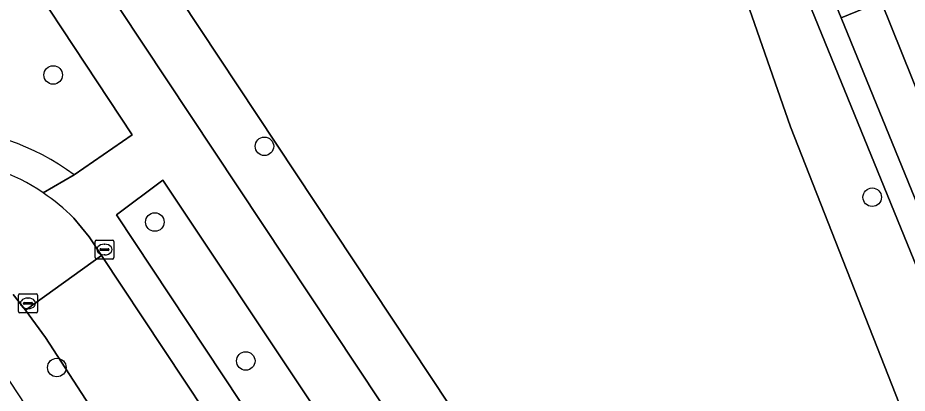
# Model space of a CAD drawing. Extents: x 160030 to 160839, y 385325 to 386450.
# Drawn here: x 160609.22 to 160656.21, y 385687.2 to 385707.05 of the extents above; entities that cross this region are included whole.
import ezdxf

# ---------------------------------------------------------------- set-up
doc = ezdxf.new("R2010")
doc.units = 0
for name, color, linetype in [('IMGEO_Boom', 7, 'Continuous'), ('IMGEO_Groenvoorziening', 7, 'Continuous'), ('IMGEO_Hek', 7, 'Continuous'), ('IMGEO_Kolk', 7, 'Continuous'), ('IMGEO_Rijbaan_lokaal_open', 7, 'Continuous'), ('IMGEO_Voetpad_halfverhard', 7, 'Continuous'), ('IMGEO_Voetpad_open', 7, 'Continuous')]:
    doc.layers.add(name, color=color, linetype=linetype)

msp = doc.modelspace()

# ---------------------------------------------------------------- linework, layer by layer
at = {"layer": 'IMGEO_Boom'}
for centre in [(160611.09, 385704.028), (160622.251, 385700.259), (160654.364, 385697.566), (160616.461, 385696.253), (160621.266, 385688.907), (160611.282, 385688.561)]:
    msp.add_circle(centre, 0.489, dxfattribs=at)
at = {"layer": 'IMGEO_Groenvoorziening'}
for points in [[(160614.792, 385712.624), (160639.472, 385723.498), (160643.605, 385725.319), (160643.637, 385725.247), (160643.834, 385725.341), (160642.831, 385727.48), (160639.731, 385726.111), (160621.871, 385718.226), (160610.848, 385713.211), (160650.933, 385652.753), (160653.022, 385654.169), (160653.041, 385654.182), (160653.469, 385654.47), (160653.413, 385654.556), (160653.293, 385654.475)], [(160650.054, 385701.285), (160644.352, 385717.646), (160642.458, 385716.786), (160639.472, 385723.498), (160614.792, 385712.624), (160653.293, 385654.475), (160653.413, 385654.556), (160650.762, 385658.633), (160652.332, 385659.676), (160653.513, 385657.955), (160661.711, 385663.365), (160664.517, 385665.217), (160658.784, 385679.044)], [(160648.425, 385723.394), (160646.393, 385722.522), (160652.716, 385707.042), (160654.83, 385707.907), (160652.264, 385714.252), (160651.821, 385715.317)], [(160645.237, 385722.026), (160645.095, 385721.972), (160645.176, 385721.79), (160643.212, 385720.92), (160644.352, 385717.646), (160650.054, 385701.285), (160658.784, 385679.044), (160664.517, 385665.217), (160661.711, 385663.365), (160663.284, 385660.922), (160665.653, 385662.477), (160666.01, 385662.713), (160668.947, 385663.902)], [(160658.086, 385699.854), (160654.83, 385707.907), (160652.716, 385707.042), (160671.443, 385661.191), (160673.4, 385662.011), (160669.678, 385671.204), (160663.493, 385686.466)], [(160648.485, 385651.012), (160616.883, 385698.474), (160614.43, 385696.632), (160630.346, 385672.612), (160632.833, 385672.296), (160651, 385644.852), (160650.423, 385642.196), (160652.095, 385639.654), (160654.828, 385641.486)]]:
    msp.add_lwpolyline(points, close=True, dxfattribs=at)
msp.add_lwpolyline([(160612.197, 385698.745), (160615.271, 385700.866), (160607.204, 385713.075), (160604.2, 385711.375), (160599.628, 385708.789), (160596.345, 385706.628), (160589.418, 385702.068), (160587.486, 385700.743), (160585.584, 385699.362), (160589.109, 385694.724), (160590.258, 385693.213), (160597.748, 385698.881)], dxfattribs=at)
msp.add_arc((160604.881, 385689.043), 12.151, 52.9791, 125.9424, dxfattribs=at)
at = {"layer": 'IMGEO_Hek'}
for points in [[(160653.293, 385654.475), (160614.792, 385712.624), (160639.472, 385723.498)], [(160644.352, 385717.646), (160650.054, 385701.285), (160658.784, 385679.044), (160664.517, 385665.217)]]:
    msp.add_lwpolyline(points, dxfattribs=at)
at = {"layer": 'IMGEO_Kolk'}
for p, q in [((160613.375, 385695.299), (160614.227, 385695.299)), ((160613.3, 385694.373), (160613.3, 385695.225)), ((160613.559, 385694.793), (160613.559, 385694.805)), ((160613.602, 385694.842), (160614, 385694.842)), ((160613.788, 385695.079), (160613.813, 385695.079)), ((160614.043, 385694.805), (160614.043, 385694.793)), ((160614.301, 385695.225), (160614.301, 385694.373)), ((160613.997, 385694.756), (160613.599, 385694.756)), ((160613.811, 385694.519), (160613.786, 385694.519)), ((160614.227, 385694.299), (160613.375, 385694.299)), ((160609.333, 385692.454), (160610.185, 385692.454)), ((160609.258, 385691.528), (160609.258, 385692.38)), ((160609.517, 385691.948), (160609.517, 385691.96)), ((160609.56, 385691.997), (160609.958, 385691.997)), ((160609.746, 385692.234), (160609.771, 385692.234)), ((160610.001, 385691.96), (160610.001, 385691.948)), ((160610.259, 385692.38), (160610.259, 385691.528)), ((160609.955, 385691.911), (160609.557, 385691.911)), ((160609.769, 385691.674), (160609.744, 385691.674)), ((160610.185, 385691.454), (160609.333, 385691.454))]:
    msp.add_line(p, q, dxfattribs=at)
for points in [[(160613.375, 385695.299), (160614.227, 385695.299)], [(160613.3, 385694.373), (160613.3, 385695.225)], [(160614.301, 385695.225), (160614.301, 385694.373)], [(160614.227, 385694.299), (160613.375, 385694.299)], [(160609.333, 385692.454), (160610.185, 385692.454)], [(160609.258, 385691.528), (160609.258, 385692.38)], [(160610.259, 385692.38), (160610.259, 385691.528)], [(160610.185, 385691.454), (160609.333, 385691.454)]]:
    msp.add_lwpolyline(points, dxfattribs=at)
for centre, radius, start, end in [((160613.377, 385695.223), 0.0765, 91.552, 178.448), ((160613.377, 385695.223), 0.0765, 91.552, 178.448), ((160614.225, 385695.223), 0.0765, 1.552, 88.448), ((160614.225, 385695.223), 0.0765, 1.552, 88.448), ((160613.599, 385694.802), 0.0403, 85.8775, 175.7526), ((160613.596, 385694.792), 0.0366, 178.938, 274.7102), ((160614, 385694.799), 0.043, 264.8664, 352.4533), ((160614.004, 385694.804), 0.0386, 1.7309, 96.639), ((160613.377, 385694.375), 0.0765, 181.552, 268.448), ((160613.377, 385694.375), 0.0765, 181.552, 268.448), ((160614.225, 385694.375), 0.0765, 271.552, 358.448), ((160614.225, 385694.375), 0.0765, 271.552, 358.448), ((160609.335, 385692.378), 0.0765, 91.552, 178.448), ((160609.335, 385692.378), 0.0765, 91.552, 178.448), ((160610.183, 385692.378), 0.0765, 1.552, 88.448), ((160610.183, 385692.378), 0.0765, 1.552, 88.448), ((160609.557, 385691.957), 0.0403, 85.8775, 175.7526), ((160609.962, 385691.959), 0.0386, 1.7309, 96.639), ((160609.335, 385691.53), 0.0765, 181.552, 268.448), ((160609.335, 385691.53), 0.0765, 181.552, 268.448), ((160609.554, 385691.947), 0.0366, 178.938, 274.7102), ((160609.958, 385691.954), 0.043, 264.8664, 352.4533), ((160610.183, 385691.53), 0.0765, 271.552, 358.448), ((160610.183, 385691.53), 0.0765, 271.552, 358.448)]:
    msp.add_arc(centre, radius, start, end, dxfattribs=at)
for centre, major_axis, ratio, start_param, end_param in [((160613.787, 385694.799), (-0.387, 0.002), 0.722429, 4.712389, 7.853982), ((160613.812, 385694.799), (-0.39, 0.002), 0.717154, 1.570796, 4.712389), ((160609.745, 385691.954), (-0.387, 0.002), 0.722429, 4.712389, 7.853982), ((160609.77, 385691.954), (-0.39, 0.002), 0.717154, 1.570796, 4.712389)]:
    msp.add_ellipse(centre, major_axis=major_axis, ratio=ratio, start_param=start_param, end_param=end_param, dxfattribs=at)
at = {"layer": 'IMGEO_Rijbaan_lokaal_open'}
msp.add_lwpolyline([(160669.368, 385686.648), (160663.199, 385701.92), (160657.38, 385716.256), (160656.937, 385717.386), (160651.821, 385715.317), (160652.264, 385714.252), (160654.83, 385707.907), (160658.086, 385699.854), (160663.493, 385686.466), (160669.678, 385671.204), (160673.4, 385662.011), (160675.402, 385657.068), (160676.038, 385654.904), (160676.535, 385653.282), (160678.085, 385653.897), (160681.991, 385655.41), (160681.545, 385656.559), (160674.794, 385673.244)], close=True, dxfattribs=at)
for points in [[(160608.981, 385692.431), (160609.621, 385691.591), (160613.639, 385694.478), (160612.983, 385695.48), (160612.178, 385696.463)], [(160620.236, 385684.545), (160613.639, 385694.478), (160609.621, 385691.591), (160610.687, 385690.145), (160620.364, 385675.2), (160621.083, 385674.122), (160623.693, 385670.21), (160625.269, 385667.847), (160632.506, 385657.062), (160647.398, 385634.883), (160650.521, 385630.106)]]:
    msp.add_lwpolyline(points, dxfattribs=at)
for centre, radius, start, end in [((160604.397, 385688.69), 10.998, 55.8804, 84.6426), ((160604.379, 385688.666), 11.028, 44.9926, 55.8734)]:
    msp.add_arc(centre, radius, start, end, dxfattribs=at)
at = {"layer": 'IMGEO_Voetpad_halfverhard'}
msp.add_lwpolyline([(160652.716, 385707.042), (160646.393, 385722.522), (160645.237, 385722.026), (160668.947, 385663.902), (160670.141, 385660.976), (160674.629, 385649.974), (160675.824, 385650.464), (160671.443, 385661.191)], close=True, dxfattribs=at)
at = {"layer": 'IMGEO_Voetpad_open'}
for points in [[(160610.848, 385713.211), (160608.557, 385716.72), (160586.589, 385750), (160578.877, 385761.661), (160576.284, 385759.875), (160582.804, 385750), (160586.703, 385744.094), (160607.204, 385713.075), (160615.271, 385700.866), (160612.197, 385698.745), (160610.566, 385697.795)], [(160655.93, 385645.215), (160650.933, 385652.753), (160610.848, 385713.211)], [(160610.566, 385697.795), (160612.197, 385698.745)], [(160612.178, 385696.463), (160612.983, 385695.48), (160613.639, 385694.478), (160620.236, 385684.545), (160624.662, 385677.777), (160629.364, 385671.157)], [(160607.256, 385690.151), (160618.266, 385673.411), (160618.831, 385672.572), (160621.083, 385674.122), (160620.364, 385675.2), (160610.687, 385690.145), (160609.621, 385691.591), (160608.981, 385692.431)]]:
    msp.add_lwpolyline(points, dxfattribs=at)
msp.add_lwpolyline([(160648.485, 385651.012), (160654.828, 385641.486), (160652.095, 385639.654), (160650.423, 385642.196), (160651, 385644.852), (160632.833, 385672.296), (160630.346, 385672.612), (160614.43, 385696.632), (160616.883, 385698.474)], close=True, dxfattribs=at)
for centre, radius, start, end in [((160604.881, 385689.043), 12.151, 52.9791, 125.9424), ((160604.397, 385688.69), 10.998, 55.8804, 84.6426), ((160604.379, 385688.666), 11.028, 44.9926, 55.8734)]:
    msp.add_arc(centre, radius, start, end, dxfattribs=at)

doc.saveas('drawing.dxf')
